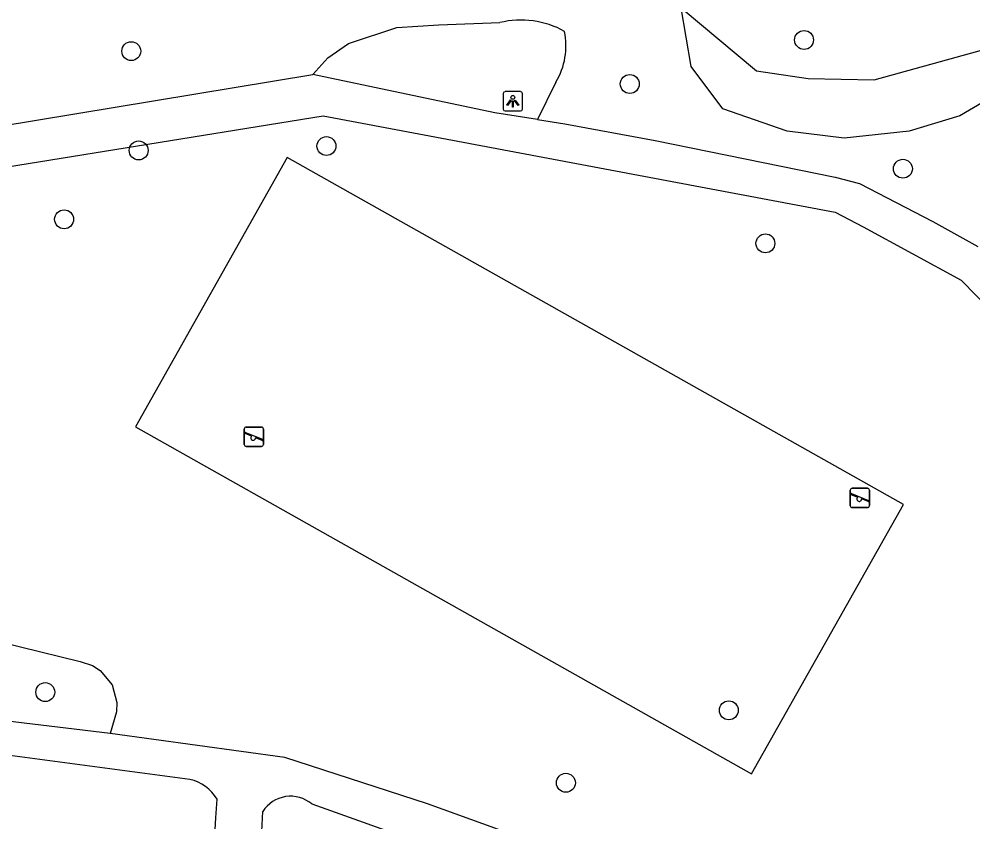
# Model space of a CAD drawing. Extents: x 162990 to 165007, y 383433 to 384336.
# Drawn here: x 164681.69 to 164730.99, y 383968.66 to 384010.19 of the extents above; entities that cross this region are included whole.
import ezdxf

# ---------------------------------------------------------------- set-up
doc = ezdxf.new("R2010")
doc.units = 0
for name, color, linetype in [('IMGEO_Boom', 7, 'Continuous'), ('IMGEO_Groenvoorziening', 7, 'Continuous'), ('IMGEO_Lichtpunt', 7, 'Continuous'), ('IMGEO_Speelvoorziening', 7, 'Continuous'), ('IMGEO_Voetpad_gesloten', 7, 'Continuous')]:
    doc.layers.add(name, color=color, linetype=linetype)

msp = doc.modelspace()

# ---------------------------------------------------------------- linework, layer by layer
at = {"layer": 'IMGEO_Boom'}
for centre in [(164722.265, 384009.108), (164687.488, 384008.531), (164713.257, 384006.832), (164697.575, 384003.622), (164687.871, 384003.396), (164727.376, 384002.449), (164684.016, 383999.832), (164720.267, 383998.588), (164683.043, 383975.378), (164718.376, 383974.436), (164709.955, 383970.689)]:
    msp.add_circle(centre, 0.489, dxfattribs=at)
at = {"layer": 'IMGEO_Groenvoorziening'}
for points in [[(164715.911, 384010.777), (164719.813, 384007.512), (164722.473, 384007.118), (164725.889, 384007.052), (164731.437, 384008.575), (164733.18, 384009.844), (164734.855, 384012.012), (164735.249, 384015.296), (164735.484, 384020.85)], [(164736.335, 384017.159), (164736.3, 384016.413), (164736.399, 384015.23), (164736.071, 384011.847), (164735.184, 384009.745), (164734.133, 384007.906), (164732.228, 384006.297), (164730.323, 384005.18), (164727.695, 384004.392), (164724.345, 384004.03), (164721.389, 384004.392), (164718.072, 384005.541), (164716.43, 384007.742), (164715.911, 384010.777)], [(164696.88, 384007.318), (164697.656, 384008.189), (164698.712, 384008.92), (164701.212, 384009.753), (164703.386, 384009.895), (164706.543, 384010.008)], [(164709.441, 384006.929), (164708.495, 384004.99)], [(164695.554, 384003.03), (164687.7, 383989.091), (164719.552, 383971.144), (164727.406, 383985.084), (164695.554, 384003.03)], [(164677.219, 383979.981), (164677.993, 383979.298), (164679.397, 383978.432), (164680.159, 383978.113), (164681.762, 383977.723), (164684.847, 383976.967), (164685.483, 383976.756), (164685.888, 383976.496), (164686.494, 383975.756), (164686.746, 383974.832), (164686.723, 383974.352), (164686.398, 383973.237)]]:
    msp.add_lwpolyline(points, dxfattribs=at)
for centre, radius, start, end in [((164707.637, 384005.557), 4.583, 60.5918, 103.8152), ((164706.247, 384008.822), 3.713, 329.3433, 11.2998)]:
    msp.add_arc(centre, radius, start, end, dxfattribs=at)
at = {"layer": 'IMGEO_Lichtpunt'}
for p, q in [((164707.615, 384006.435), (164706.807, 384006.435)), ((164707.615, 384006.435), (164706.807, 384006.435)), ((164706.713, 384006.34), (164706.713, 384005.533)), ((164706.713, 384006.34), (164706.713, 384005.533)), ((164707.709, 384005.533), (164707.709, 384006.34)), ((164707.709, 384005.533), (164707.709, 384006.34)), ((164706.807, 384005.439), (164707.615, 384005.439)), ((164706.807, 384005.439), (164707.615, 384005.439))]:
    msp.add_line(p, q, dxfattribs=at)
for points in [[(164707.087, 384006.004), (164707.126, 384005.976), (164706.938, 384005.714), (164706.9, 384005.741), (164707.087, 384006.004)], [(164707.189, 384005.956), (164707.236, 384005.956), (164707.236, 384005.634), (164707.189, 384005.634), (164707.189, 384005.956)], [(164707.299, 384005.976), (164707.337, 384006.003), (164707.524, 384005.741), (164707.485, 384005.713), (164707.299, 384005.976)]]:
    msp.add_lwpolyline(points, dxfattribs=at)
msp.add_circle((164707.212, 384006.138), 0.0994, dxfattribs=at)
for centre, start, end in [((164706.807, 384006.34), 90, 180), ((164706.807, 384006.34), 90, 180), ((164707.615, 384006.34), 0, 90), ((164707.615, 384006.34), 0, 90), ((164706.807, 384005.533), 180, 270), ((164706.807, 384005.533), 180, 270), ((164707.615, 384005.533), 270, 0), ((164707.615, 384005.533), 270, 360)]:
    msp.add_arc(centre, 0.0946, start, end, dxfattribs=at)
at = {"layer": 'IMGEO_Speelvoorziening'}
for p, q in [((164693.327, 383988.185), (164693.327, 383988.985)), ((164693.327, 383988.985), (164693.327, 383988.185)), ((164693.71, 383988.613), (164693.371, 383988.75)), ((164693.396, 383988.81), (164694.272, 383988.457)), ((164693.427, 383989.085), (164694.217, 383989.085)), ((164694.217, 383989.085), (164693.427, 383989.085)), ((164694.317, 383988.985), (164694.317, 383988.185)), ((164694.317, 383988.185), (164694.317, 383988.985)), ((164694.248, 383988.397), (164693.908, 383988.534)), ((164694.217, 383988.085), (164693.427, 383988.085)), ((164693.427, 383988.085), (164694.217, 383988.085)), ((164724.655, 383985.022), (164724.655, 383985.822)), ((164724.655, 383985.822), (164724.655, 383985.022)), ((164724.755, 383985.922), (164725.545, 383985.922)), ((164725.545, 383985.922), (164724.755, 383985.922)), ((164725.645, 383985.822), (164725.645, 383985.022)), ((164725.645, 383985.022), (164725.645, 383985.822)), ((164725.038, 383985.45), (164724.699, 383985.587)), ((164724.724, 383985.647), (164725.6, 383985.294)), ((164725.576, 383985.234), (164725.236, 383985.371)), ((164725.545, 383984.922), (164724.755, 383984.922)), ((164724.755, 383984.922), (164725.545, 383984.922))]:
    msp.add_line(p, q, dxfattribs=at)
for centre, radius, start, end in [((164693.427, 383988.985), 0.1, 90, 180), ((164693.427, 383988.985), 0.1, 90, 180), ((164693.384, 383988.78), 0.0327, 68.078, 248.078), ((164694.217, 383988.985), 0.1, 0, 90), ((164694.217, 383988.985), 0.1, 360, 90), ((164693.427, 383988.185), 0.1, 180, 270), ((164693.427, 383988.185), 0.1, 180, 270), ((164693.789, 383988.523), 0.12, 130.9928, 5.1632), ((164694.217, 383988.185), 0.1, 270, 0), ((164694.217, 383988.185), 0.1, 270, 0), ((164694.26, 383988.427), 0.0327, 248.078, 68.078), ((164724.755, 383985.822), 0.1, 90, 180), ((164724.755, 383985.822), 0.1, 90, 180), ((164725.545, 383985.822), 0.1, 0, 90), ((164725.545, 383985.822), 0.1, 360, 90), ((164724.712, 383985.617), 0.0327, 68.078, 248.078), ((164725.117, 383985.36), 0.12, 130.9928, 5.1632), ((164725.588, 383985.264), 0.0327, 248.078, 68.078), ((164724.755, 383985.022), 0.1, 180, 270), ((164724.755, 383985.022), 0.1, 180, 270), ((164725.545, 383985.022), 0.1, 270, 0), ((164725.545, 383985.022), 0.1, 270, 0)]:
    msp.add_arc(centre, radius, start, end, dxfattribs=at)
at = {"layer": 'IMGEO_Voetpad_gesloten'}
for points in [[(164668.285, 384002.601), (164696.88, 384007.318)], [(164708.495, 384004.99), (164706.276, 384005.339), (164696.88, 384007.318)], [(164680.435, 384002.443), (164697.4, 384005.191), (164723.878, 384000.209), (164725.325, 383999.446), (164730.379, 383996.68), (164732.785, 383994.238), (164734.208, 383991.718), (164740.469, 383980.533)], [(164708.495, 384004.99), (164709.893, 384004.77), (164714.566, 384003.917), (164723.872, 384002.007), (164725.132, 384001.681), (164728.927, 383999.726), (164731.243, 383998.425)], [(164686.398, 383973.237), (164674.194, 383974.706)], [(164690.516, 383970.858), (164675.247, 383972.888)], [(164721.767, 383962.729), (164702.8, 383969.598), (164695.424, 383971.996), (164686.398, 383973.237)], [(164691.576, 383963.706), (164691.582, 383963.835), (164691.605, 383964.328), (164691.866, 383968.872), (164691.922, 383969.845)], [(164696.816, 383969.593), (164719.771, 383961.397)], [(164694.235, 383968.172), (164694.29, 383969.202)]]:
    msp.add_lwpolyline(points, dxfattribs=at)
for centre, radius, start, end in [((164690.035, 383968.709), 2.203, 31.0624, 77.3933), ((164695.724, 383968.293), 1.698, 49.9786, 147.6194)]:
    msp.add_arc(centre, radius, start, end, dxfattribs=at)

doc.saveas('drawing.dxf')
